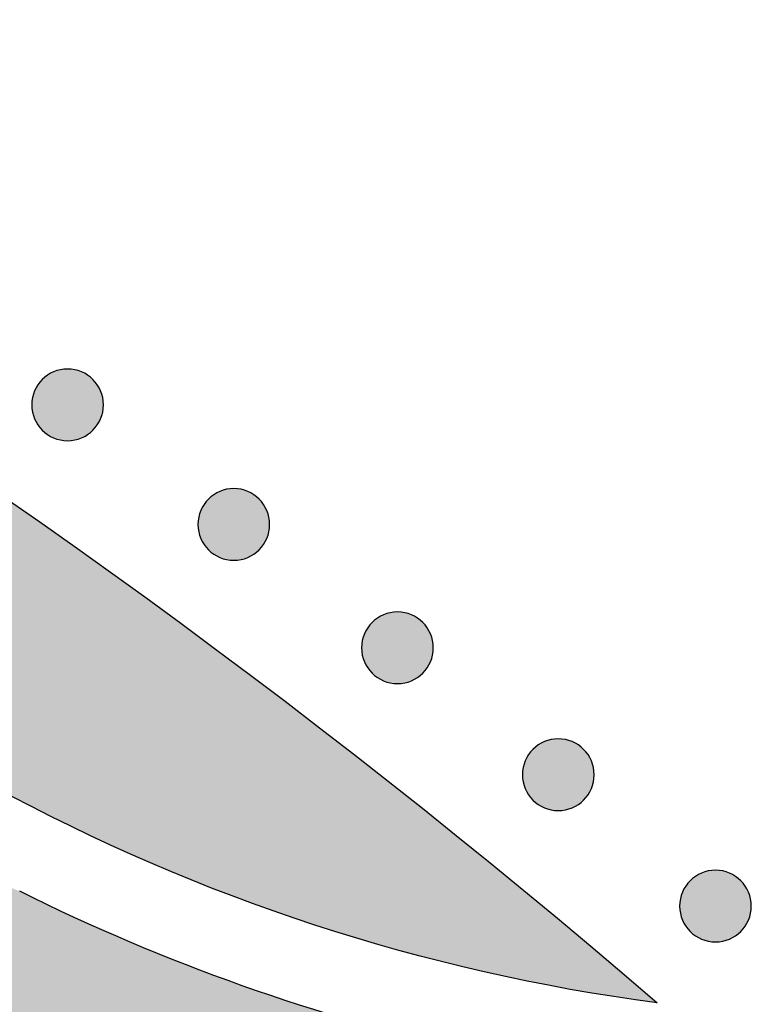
# Model space of a CAD drawing. Header units: millimetres. Extents: x -3873 to -97, y 912 to 4165.
# Tile 586 of 656: x -1433 to -1397, y 3202 to 3251. Entities that reach past the tile are written whole.
import ezdxf

# ---------------------------------------------------------------- set-up
doc = ezdxf.new("R2010")
doc.units = ezdxf.units.MM
doc.layers.add('pattern', color=7, linetype='Continuous', true_color=0x000000)

msp = doc.modelspace()

# ---------------------------------------------------------------- hatches: boundary and pattern name
at = {"layer": 'pattern'}
for points in [[(-1434.479, 3213.175), (-1440.339, 3217.333), (-1446.294, 3221.389), (-1452.341, 3225.34), (-1458.479, 3229.183), (-1464.704, 3232.916), (-1471.012, 3236.535), (-1477.402, 3240.037), (-1483.87, 3243.421), (-1490.412, 3246.684), (-1497.025, 3249.822), (-1503.706, 3252.835), (-1510.451, 3255.719), (-1517.256, 3258.473), (-1524.118, 3261.095), (-1531.032, 3263.584), (-1537.995, 3265.937), (-1545.002, 3268.153), (-1552.05, 3270.232), (-1559.135, 3272.172), (-1566.252, 3273.971), (-1573.398, 3275.631), (-1580.568, 3277.149), (-1587.757, 3278.525), (-1594.963, 3279.759), (-1602.18, 3280.852), (-1609.405, 3281.802), (-1616.633, 3282.611), (-1623.86, 3283.278), (-1631.083, 3283.805), (-1638.296, 3284.192), (-1645.497, 3284.439), (-1652.681, 3284.548), (-1652.669, 3296.548), (-1644.275, 3296.411), (-1635.855, 3296.091), (-1627.416, 3295.586), (-1618.962, 3294.895), (-1610.502, 3294.016), (-1602.039, 3292.948), (-1593.582, 3291.691), (-1585.136, 3290.245), (-1576.707, 3288.609), (-1568.302, 3286.783), (-1559.927, 3284.768), (-1551.589, 3282.565), (-1543.293, 3280.174), (-1535.047, 3277.598), (-1526.856, 3274.836), (-1518.727, 3271.892), (-1510.665, 3268.768), (-1502.677, 3265.465), (-1494.769, 3261.987), (-1486.946, 3258.336), (-1479.213, 3254.516), (-1471.577, 3250.53), (-1464.043, 3246.382), (-1456.615, 3242.075), (-1449.299, 3237.613), (-1442.099, 3233.002), (-1435.02, 3228.244), (-1428.065, 3223.346), (-1421.24, 3218.311), (-1414.548, 3213.144), (-1407.992, 3207.852), (-1401.575, 3202.437), (-1403.718, 3202.747), (-1405.858, 3203.106), (-1407.992, 3203.515), (-1410.119, 3203.973), (-1412.237, 3204.48), (-1414.344, 3205.036), (-1416.439, 3205.641), (-1418.521, 3206.294), (-1420.587, 3206.994), (-1422.635, 3207.742), (-1424.665, 3208.536), (-1426.675, 3209.376), (-1428.662, 3210.261), (-1430.626, 3211.189), (-1432.566, 3212.161)], [(-1432.012, 3233.293), (-1431.984, 3233.321), (-1431.955, 3233.348), (-1431.925, 3233.374), (-1431.894, 3233.401), (-1431.863, 3233.426), (-1431.83, 3233.452), (-1431.797, 3233.476), (-1431.763, 3233.5), (-1431.728, 3233.524), (-1431.692, 3233.546), (-1431.656, 3233.568), (-1431.618, 3233.589), (-1431.58, 3233.61), (-1431.542, 3233.63), (-1431.502, 3233.648), (-1431.462, 3233.666), (-1431.421, 3233.683), (-1431.38, 3233.699), (-1431.338, 3233.714), (-1431.295, 3233.728), (-1431.252, 3233.741), (-1431.209, 3233.753), (-1431.165, 3233.764), (-1431.121, 3233.774), (-1431.076, 3233.783), (-1431.031, 3233.791), (-1430.986, 3233.797), (-1430.94, 3233.802), (-1430.895, 3233.806), (-1430.849, 3233.809), (-1430.803, 3233.811), (-1430.757, 3233.812), (-1430.711, 3233.811), (-1430.665, 3233.809), (-1430.62, 3233.806), (-1430.574, 3233.802), (-1430.528, 3233.797), (-1430.483, 3233.79), (-1430.438, 3233.782), (-1430.394, 3233.774), (-1430.349, 3233.764), (-1430.305, 3233.753), (-1430.262, 3233.741), (-1430.219, 3233.727), (-1430.177, 3233.713), (-1430.135, 3233.698), (-1430.093, 3233.682), (-1430.053, 3233.665), (-1430.012, 3233.647), (-1429.973, 3233.628), (-1429.934, 3233.608), (-1429.896, 3233.588), (-1429.859, 3233.567), (-1429.823, 3233.544), (-1429.787, 3233.522), (-1429.752, 3233.498), (-1429.718, 3233.474), (-1429.685, 3233.449), (-1429.652, 3233.424), (-1429.621, 3233.398), (-1429.59, 3233.372), (-1429.56, 3233.345), (-1429.531, 3233.318), (-1429.503, 3233.291), (-1429.475, 3233.262), (-1429.448, 3233.233), (-1429.422, 3233.204), (-1429.395, 3233.173), (-1429.37, 3233.141), (-1429.345, 3233.109), (-1429.32, 3233.075), (-1429.296, 3233.041), (-1429.272, 3233.006), (-1429.25, 3232.971), (-1429.228, 3232.934), (-1429.207, 3232.897), (-1429.186, 3232.859), (-1429.166, 3232.82), (-1429.148, 3232.78), (-1429.13, 3232.74), (-1429.113, 3232.7), (-1429.097, 3232.658), (-1429.082, 3232.616), (-1429.068, 3232.574), (-1429.055, 3232.531), (-1429.043, 3232.487), (-1429.032, 3232.443), (-1429.022, 3232.399), (-1429.013, 3232.354), (-1429.006, 3232.31), (-1428.999, 3232.264), (-1428.994, 3232.219), (-1428.99, 3232.173), (-1428.987, 3232.127), (-1428.985, 3232.081), (-1428.985, 3232.036), (-1428.985, 3231.99), (-1428.987, 3231.944), (-1428.99, 3231.898), (-1428.994, 3231.852), (-1429, 3231.807), (-1429.006, 3231.762), (-1429.014, 3231.717), (-1429.022, 3231.672), (-1429.032, 3231.628), (-1429.043, 3231.584), (-1429.055, 3231.54), (-1429.069, 3231.497), (-1429.083, 3231.455), (-1429.098, 3231.413), (-1429.114, 3231.372), (-1429.131, 3231.331), (-1429.149, 3231.291), (-1429.168, 3231.251), (-1429.188, 3231.213), (-1429.208, 3231.175), (-1429.23, 3231.138), (-1429.252, 3231.101), (-1429.274, 3231.065), (-1429.298, 3231.03), (-1429.322, 3230.996), (-1429.347, 3230.963), (-1429.372, 3230.931), (-1429.398, 3230.899), (-1429.424, 3230.868), (-1429.451, 3230.839), (-1429.478, 3230.81), (-1429.505, 3230.781), (-1429.534, 3230.754), (-1429.563, 3230.727), (-1429.593, 3230.7), (-1429.623, 3230.674), (-1429.655, 3230.648), (-1429.687, 3230.623), (-1429.721, 3230.598), (-1429.755, 3230.574), (-1429.79, 3230.551), (-1429.826, 3230.528), (-1429.862, 3230.506), (-1429.899, 3230.485), (-1429.937, 3230.465), (-1429.976, 3230.445), (-1430.016, 3230.426), (-1430.056, 3230.408), (-1430.096, 3230.391), (-1430.138, 3230.375), (-1430.18, 3230.36), (-1430.222, 3230.346), (-1430.265, 3230.333), (-1430.309, 3230.321), (-1430.353, 3230.31), (-1430.397, 3230.3), (-1430.442, 3230.292), (-1430.487, 3230.284), (-1430.532, 3230.278), (-1430.577, 3230.272), (-1430.623, 3230.268), (-1430.669, 3230.265), (-1430.715, 3230.263), (-1430.76, 3230.263), (-1430.806, 3230.264), (-1430.852, 3230.265), (-1430.898, 3230.268), (-1430.944, 3230.273), (-1430.989, 3230.278), (-1431.034, 3230.284), (-1431.079, 3230.292), (-1431.124, 3230.301), (-1431.168, 3230.311), (-1431.212, 3230.322), (-1431.256, 3230.334), (-1431.299, 3230.347), (-1431.341, 3230.361), (-1431.383, 3230.376), (-1431.424, 3230.392), (-1431.465, 3230.41), (-1431.505, 3230.428), (-1431.545, 3230.446), (-1431.583, 3230.466), (-1431.621, 3230.487), (-1431.658, 3230.508), (-1431.695, 3230.53), (-1431.731, 3230.553), (-1431.766, 3230.576), (-1431.8, 3230.6), (-1431.833, 3230.625), (-1431.865, 3230.65), (-1431.897, 3230.676), (-1431.928, 3230.702), (-1431.957, 3230.729), (-1431.986, 3230.756), (-1432.015, 3230.784), (-1432.042, 3230.812), (-1432.069, 3230.841), (-1432.096, 3230.871), (-1432.122, 3230.902), (-1432.148, 3230.933), (-1432.173, 3230.966), (-1432.198, 3230.999), (-1432.222, 3231.033), (-1432.245, 3231.068), (-1432.268, 3231.104), (-1432.29, 3231.14), (-1432.311, 3231.178), (-1432.331, 3231.216), (-1432.351, 3231.255), (-1432.37, 3231.294), (-1432.388, 3231.334), (-1432.405, 3231.375), (-1432.421, 3231.416), (-1432.436, 3231.458), (-1432.45, 3231.501), (-1432.463, 3231.544), (-1432.475, 3231.587), (-1432.486, 3231.631), (-1432.496, 3231.675), (-1432.505, 3231.72), (-1432.512, 3231.765), (-1432.519, 3231.81), (-1432.524, 3231.856), (-1432.528, 3231.901), (-1432.531, 3231.947), (-1432.533, 3231.993), (-1432.533, 3232.039), (-1432.532, 3232.085), (-1432.531, 3232.131), (-1432.528, 3232.177), (-1432.523, 3232.222), (-1432.518, 3232.268), (-1432.512, 3232.313), (-1432.504, 3232.358), (-1432.495, 3232.402), (-1432.485, 3232.447), (-1432.474, 3232.491), (-1432.462, 3232.534), (-1432.449, 3232.577), (-1432.435, 3232.62), (-1432.42, 3232.661), (-1432.404, 3232.703), (-1432.386, 3232.743), (-1432.368, 3232.784), (-1432.35, 3232.823), (-1432.33, 3232.862), (-1432.309, 3232.9), (-1432.288, 3232.937), (-1432.266, 3232.973), (-1432.243, 3233.009), (-1432.22, 3233.044), (-1432.196, 3233.078), (-1432.171, 3233.111), (-1432.146, 3233.144), (-1432.12, 3233.175), (-1432.094, 3233.206), (-1432.067, 3233.236), (-1432.04, 3233.265)], [(-1423.787, 3227.374), (-1423.759, 3227.401), (-1423.73, 3227.428), (-1423.7, 3227.455), (-1423.669, 3227.481), (-1423.638, 3227.507), (-1423.605, 3227.532), (-1423.572, 3227.557), (-1423.538, 3227.581), (-1423.503, 3227.604), (-1423.467, 3227.627), (-1423.431, 3227.649), (-1423.393, 3227.67), (-1423.355, 3227.691), (-1423.316, 3227.71), (-1423.277, 3227.729), (-1423.237, 3227.747), (-1423.196, 3227.764), (-1423.155, 3227.78), (-1423.113, 3227.795), (-1423.07, 3227.809), (-1423.027, 3227.822), (-1422.984, 3227.834), (-1422.94, 3227.845), (-1422.896, 3227.855), (-1422.851, 3227.864), (-1422.806, 3227.871), (-1422.761, 3227.878), (-1422.715, 3227.883), (-1422.67, 3227.887), (-1422.624, 3227.89), (-1422.578, 3227.892), (-1422.532, 3227.892), (-1422.486, 3227.892), (-1422.44, 3227.89), (-1422.394, 3227.887), (-1422.349, 3227.883), (-1422.303, 3227.877), (-1422.258, 3227.871), (-1422.213, 3227.863), (-1422.169, 3227.854), (-1422.124, 3227.844), (-1422.08, 3227.833), (-1422.037, 3227.821), (-1421.994, 3227.808), (-1421.951, 3227.794), (-1421.91, 3227.779), (-1421.868, 3227.763), (-1421.827, 3227.746), (-1421.787, 3227.728), (-1421.748, 3227.709), (-1421.709, 3227.689), (-1421.671, 3227.669), (-1421.634, 3227.647), (-1421.598, 3227.625), (-1421.562, 3227.602), (-1421.527, 3227.579), (-1421.493, 3227.555), (-1421.46, 3227.53), (-1421.427, 3227.505), (-1421.396, 3227.479), (-1421.365, 3227.453), (-1421.335, 3227.426), (-1421.306, 3227.399), (-1421.278, 3227.371), (-1421.25, 3227.343), (-1421.223, 3227.314), (-1421.197, 3227.284), (-1421.17, 3227.254), (-1421.145, 3227.222), (-1421.119, 3227.189), (-1421.095, 3227.156), (-1421.071, 3227.122), (-1421.047, 3227.087), (-1421.025, 3227.051), (-1421.003, 3227.015), (-1420.982, 3226.977), (-1420.961, 3226.939), (-1420.941, 3226.901), (-1420.923, 3226.861), (-1420.905, 3226.821), (-1420.888, 3226.78), (-1420.872, 3226.739), (-1420.857, 3226.697), (-1420.843, 3226.655), (-1420.829, 3226.612), (-1420.817, 3226.568), (-1420.807, 3226.524), (-1420.797, 3226.48), (-1420.788, 3226.435), (-1420.78, 3226.39), (-1420.774, 3226.345), (-1420.769, 3226.3), (-1420.765, 3226.254), (-1420.762, 3226.208), (-1420.76, 3226.162), (-1420.759, 3226.116), (-1420.76, 3226.07), (-1420.762, 3226.024), (-1420.765, 3225.979), (-1420.769, 3225.933), (-1420.774, 3225.888), (-1420.781, 3225.842), (-1420.789, 3225.797), (-1420.797, 3225.753), (-1420.807, 3225.708), (-1420.818, 3225.665), (-1420.83, 3225.621), (-1420.844, 3225.578), (-1420.858, 3225.536), (-1420.873, 3225.494), (-1420.889, 3225.452), (-1420.906, 3225.412), (-1420.924, 3225.372), (-1420.943, 3225.332), (-1420.963, 3225.294), (-1420.983, 3225.256), (-1421.004, 3225.218), (-1421.027, 3225.182), (-1421.049, 3225.146), (-1421.073, 3225.111), (-1421.097, 3225.077), (-1421.121, 3225.044), (-1421.147, 3225.011), (-1421.173, 3224.98), (-1421.199, 3224.949), (-1421.226, 3224.919), (-1421.253, 3224.89), (-1421.28, 3224.862), (-1421.308, 3224.835), (-1421.338, 3224.808), (-1421.367, 3224.781), (-1421.398, 3224.755), (-1421.43, 3224.729), (-1421.462, 3224.704), (-1421.496, 3224.679), (-1421.53, 3224.655), (-1421.565, 3224.632), (-1421.6, 3224.609), (-1421.637, 3224.587), (-1421.674, 3224.566), (-1421.712, 3224.545), (-1421.751, 3224.526), (-1421.79, 3224.507), (-1421.831, 3224.489), (-1421.871, 3224.472), (-1421.913, 3224.456), (-1421.955, 3224.441), (-1421.997, 3224.427), (-1422.04, 3224.414), (-1422.084, 3224.402), (-1422.128, 3224.391), (-1422.172, 3224.381), (-1422.216, 3224.372), (-1422.261, 3224.365), (-1422.307, 3224.358), (-1422.352, 3224.353), (-1422.398, 3224.349), (-1422.444, 3224.346), (-1422.489, 3224.344), (-1422.535, 3224.344), (-1422.581, 3224.344), (-1422.627, 3224.346), (-1422.673, 3224.349), (-1422.719, 3224.353), (-1422.764, 3224.359), (-1422.809, 3224.365), (-1422.854, 3224.373), (-1422.899, 3224.382), (-1422.943, 3224.392), (-1422.987, 3224.403), (-1423.031, 3224.415), (-1423.074, 3224.428), (-1423.116, 3224.442), (-1423.158, 3224.457), (-1423.199, 3224.473), (-1423.24, 3224.49), (-1423.28, 3224.508), (-1423.319, 3224.527), (-1423.358, 3224.547), (-1423.396, 3224.567), (-1423.433, 3224.589), (-1423.47, 3224.611), (-1423.506, 3224.634), (-1423.541, 3224.657), (-1423.575, 3224.681), (-1423.608, 3224.706), (-1423.64, 3224.731), (-1423.672, 3224.757), (-1423.703, 3224.783), (-1423.732, 3224.81), (-1423.761, 3224.837), (-1423.79, 3224.865), (-1423.817, 3224.893), (-1423.844, 3224.922), (-1423.871, 3224.952), (-1423.897, 3224.982), (-1423.923, 3225.014), (-1423.948, 3225.047), (-1423.973, 3225.08), (-1423.997, 3225.114), (-1424.02, 3225.149), (-1424.043, 3225.185), (-1424.065, 3225.221), (-1424.086, 3225.259), (-1424.106, 3225.297), (-1424.126, 3225.335), (-1424.145, 3225.375), (-1424.163, 3225.415), (-1424.18, 3225.456), (-1424.196, 3225.497), (-1424.211, 3225.539), (-1424.225, 3225.581), (-1424.238, 3225.624), (-1424.25, 3225.668), (-1424.261, 3225.712), (-1424.271, 3225.756), (-1424.279, 3225.801), (-1424.287, 3225.846), (-1424.293, 3225.891), (-1424.299, 3225.936), (-1424.303, 3225.982), (-1424.306, 3226.028), (-1424.307, 3226.074), (-1424.308, 3226.12), (-1424.307, 3226.166), (-1424.306, 3226.211), (-1424.303, 3226.257), (-1424.298, 3226.303), (-1424.293, 3226.348), (-1424.286, 3226.394), (-1424.279, 3226.439), (-1424.27, 3226.483), (-1424.26, 3226.528), (-1424.249, 3226.571), (-1424.237, 3226.615), (-1424.224, 3226.658), (-1424.21, 3226.7), (-1424.195, 3226.742), (-1424.178, 3226.784), (-1424.161, 3226.824), (-1424.143, 3226.864), (-1424.125, 3226.904), (-1424.105, 3226.942), (-1424.084, 3226.98), (-1424.063, 3227.018), (-1424.041, 3227.054), (-1424.018, 3227.09), (-1423.995, 3227.125), (-1423.971, 3227.159), (-1423.946, 3227.192), (-1423.921, 3227.225), (-1423.895, 3227.256), (-1423.869, 3227.287), (-1423.842, 3227.317), (-1423.815, 3227.346)], [(-1415.689, 3221.27), (-1415.661, 3221.297), (-1415.632, 3221.324), (-1415.602, 3221.351), (-1415.571, 3221.377), (-1415.539, 3221.403), (-1415.507, 3221.428), (-1415.473, 3221.453), (-1415.439, 3221.477), (-1415.404, 3221.5), (-1415.369, 3221.523), (-1415.332, 3221.545), (-1415.295, 3221.566), (-1415.257, 3221.587), (-1415.218, 3221.606), (-1415.179, 3221.625), (-1415.138, 3221.643), (-1415.098, 3221.66), (-1415.056, 3221.676), (-1415.014, 3221.691), (-1414.972, 3221.705), (-1414.929, 3221.718), (-1414.885, 3221.73), (-1414.842, 3221.741), (-1414.797, 3221.751), (-1414.753, 3221.76), (-1414.708, 3221.767), (-1414.662, 3221.774), (-1414.617, 3221.779), (-1414.571, 3221.783), (-1414.525, 3221.786), (-1414.48, 3221.788), (-1414.434, 3221.788), (-1414.388, 3221.788), (-1414.342, 3221.786), (-1414.296, 3221.783), (-1414.25, 3221.778), (-1414.205, 3221.773), (-1414.16, 3221.767), (-1414.115, 3221.759), (-1414.07, 3221.75), (-1414.026, 3221.74), (-1413.982, 3221.729), (-1413.938, 3221.717), (-1413.896, 3221.704), (-1413.853, 3221.69), (-1413.811, 3221.675), (-1413.77, 3221.659), (-1413.729, 3221.642), (-1413.689, 3221.624), (-1413.65, 3221.605), (-1413.611, 3221.585), (-1413.573, 3221.564), (-1413.536, 3221.543), (-1413.499, 3221.521), (-1413.463, 3221.498), (-1413.429, 3221.475), (-1413.394, 3221.451), (-1413.361, 3221.426), (-1413.329, 3221.401), (-1413.297, 3221.375), (-1413.267, 3221.349), (-1413.237, 3221.322), (-1413.208, 3221.295), (-1413.18, 3221.267), (-1413.152, 3221.239), (-1413.125, 3221.21), (-1413.098, 3221.18), (-1413.072, 3221.149), (-1413.046, 3221.118), (-1413.021, 3221.085), (-1412.996, 3221.052), (-1412.972, 3221.018), (-1412.949, 3220.983), (-1412.926, 3220.947), (-1412.904, 3220.911), (-1412.883, 3220.873), (-1412.863, 3220.835), (-1412.843, 3220.797), (-1412.824, 3220.757), (-1412.806, 3220.717), (-1412.789, 3220.676), (-1412.773, 3220.635), (-1412.758, 3220.593), (-1412.744, 3220.55), (-1412.731, 3220.507), (-1412.719, 3220.464), (-1412.708, 3220.42), (-1412.698, 3220.376), (-1412.69, 3220.331), (-1412.682, 3220.286), (-1412.676, 3220.241), (-1412.67, 3220.195), (-1412.666, 3220.15), (-1412.663, 3220.104), (-1412.662, 3220.058), (-1412.661, 3220.012), (-1412.662, 3219.966), (-1412.664, 3219.92), (-1412.667, 3219.875), (-1412.671, 3219.829), (-1412.676, 3219.783), (-1412.683, 3219.738), (-1412.69, 3219.693), (-1412.699, 3219.649), (-1412.709, 3219.604), (-1412.72, 3219.56), (-1412.732, 3219.517), (-1412.745, 3219.474), (-1412.759, 3219.432), (-1412.774, 3219.39), (-1412.791, 3219.348), (-1412.808, 3219.308), (-1412.826, 3219.268), (-1412.845, 3219.228), (-1412.864, 3219.189), (-1412.885, 3219.151), (-1412.906, 3219.114), (-1412.928, 3219.078), (-1412.951, 3219.042), (-1412.974, 3219.007), (-1412.998, 3218.973), (-1413.023, 3218.94), (-1413.048, 3218.907), (-1413.074, 3218.876), (-1413.1, 3218.845), (-1413.127, 3218.815), (-1413.154, 3218.786), (-1413.182, 3218.758), (-1413.21, 3218.731), (-1413.239, 3218.703), (-1413.269, 3218.677), (-1413.3, 3218.65), (-1413.331, 3218.625), (-1413.364, 3218.6), (-1413.397, 3218.575), (-1413.431, 3218.551), (-1413.466, 3218.528), (-1413.502, 3218.505), (-1413.539, 3218.483), (-1413.576, 3218.462), (-1413.614, 3218.441), (-1413.653, 3218.422), (-1413.692, 3218.403), (-1413.732, 3218.385), (-1413.773, 3218.368), (-1413.814, 3218.352), (-1413.856, 3218.337), (-1413.899, 3218.323), (-1413.942, 3218.31), (-1413.985, 3218.298), (-1414.029, 3218.287), (-1414.073, 3218.277), (-1414.118, 3218.268), (-1414.163, 3218.261), (-1414.208, 3218.254), (-1414.254, 3218.249), (-1414.299, 3218.245), (-1414.345, 3218.242), (-1414.391, 3218.24), (-1414.437, 3218.24), (-1414.483, 3218.24), (-1414.529, 3218.242), (-1414.575, 3218.245), (-1414.62, 3218.249), (-1414.666, 3218.255), (-1414.711, 3218.261), (-1414.756, 3218.269), (-1414.801, 3218.278), (-1414.845, 3218.287), (-1414.889, 3218.298), (-1414.932, 3218.311), (-1414.975, 3218.324), (-1415.018, 3218.338), (-1415.06, 3218.353), (-1415.101, 3218.369), (-1415.142, 3218.386), (-1415.182, 3218.404), (-1415.221, 3218.423), (-1415.26, 3218.443), (-1415.298, 3218.463), (-1415.335, 3218.485), (-1415.372, 3218.507), (-1415.407, 3218.529), (-1415.442, 3218.553), (-1415.476, 3218.577), (-1415.509, 3218.602), (-1415.542, 3218.627), (-1415.573, 3218.653), (-1415.604, 3218.679), (-1415.634, 3218.706), (-1415.663, 3218.733), (-1415.691, 3218.76), (-1415.719, 3218.789), (-1415.746, 3218.818), (-1415.772, 3218.848), (-1415.799, 3218.878), (-1415.824, 3218.91), (-1415.85, 3218.942), (-1415.874, 3218.976), (-1415.898, 3219.01), (-1415.922, 3219.045), (-1415.944, 3219.081), (-1415.966, 3219.117), (-1415.988, 3219.154), (-1416.008, 3219.192), (-1416.028, 3219.231), (-1416.046, 3219.271), (-1416.064, 3219.311), (-1416.081, 3219.351), (-1416.097, 3219.393), (-1416.112, 3219.435), (-1416.127, 3219.477), (-1416.14, 3219.52), (-1416.152, 3219.564), (-1416.163, 3219.608), (-1416.172, 3219.652), (-1416.181, 3219.697), (-1416.189, 3219.742), (-1416.195, 3219.787), (-1416.2, 3219.832), (-1416.204, 3219.878), (-1416.207, 3219.924), (-1416.209, 3219.97), (-1416.21, 3220.016), (-1416.209, 3220.061), (-1416.207, 3220.107), (-1416.204, 3220.153), (-1416.2, 3220.199), (-1416.195, 3220.244), (-1416.188, 3220.289), (-1416.18, 3220.334), (-1416.172, 3220.379), (-1416.162, 3220.423), (-1416.151, 3220.467), (-1416.139, 3220.511), (-1416.126, 3220.554), (-1416.111, 3220.596), (-1416.096, 3220.638), (-1416.08, 3220.679), (-1416.063, 3220.72), (-1416.045, 3220.76), (-1416.026, 3220.8), (-1416.006, 3220.838), (-1415.986, 3220.876), (-1415.965, 3220.914), (-1415.943, 3220.95), (-1415.92, 3220.986), (-1415.896, 3221.021), (-1415.872, 3221.055), (-1415.848, 3221.088), (-1415.822, 3221.12), (-1415.797, 3221.152), (-1415.77, 3221.183), (-1415.743, 3221.213), (-1415.716, 3221.242)], [(-1407.727, 3214.99), (-1407.699, 3215.018), (-1407.67, 3215.045), (-1407.64, 3215.071), (-1407.609, 3215.098), (-1407.578, 3215.123), (-1407.545, 3215.149), (-1407.512, 3215.173), (-1407.478, 3215.197), (-1407.443, 3215.221), (-1407.407, 3215.243), (-1407.37, 3215.265), (-1407.333, 3215.286), (-1407.295, 3215.307), (-1407.256, 3215.327), (-1407.217, 3215.345), (-1407.177, 3215.363), (-1407.136, 3215.38), (-1407.095, 3215.396), (-1407.053, 3215.411), (-1407.01, 3215.425), (-1406.967, 3215.438), (-1406.924, 3215.45), (-1406.88, 3215.461), (-1406.836, 3215.471), (-1406.791, 3215.48), (-1406.746, 3215.488), (-1406.701, 3215.494), (-1406.655, 3215.499), (-1406.61, 3215.503), (-1406.564, 3215.506), (-1406.518, 3215.508), (-1406.472, 3215.509), (-1406.426, 3215.508), (-1406.38, 3215.506), (-1406.334, 3215.503), (-1406.289, 3215.499), (-1406.243, 3215.494), (-1406.198, 3215.487), (-1406.153, 3215.479), (-1406.108, 3215.471), (-1406.064, 3215.461), (-1406.02, 3215.45), (-1405.977, 3215.438), (-1405.934, 3215.424), (-1405.891, 3215.41), (-1405.849, 3215.395), (-1405.808, 3215.379), (-1405.767, 3215.362), (-1405.727, 3215.344), (-1405.688, 3215.325), (-1405.649, 3215.305), (-1405.611, 3215.285), (-1405.574, 3215.264), (-1405.537, 3215.241), (-1405.502, 3215.219), (-1405.467, 3215.195), (-1405.433, 3215.171), (-1405.4, 3215.146), (-1405.367, 3215.121), (-1405.336, 3215.095), (-1405.305, 3215.069), (-1405.275, 3215.042), (-1405.246, 3215.015), (-1405.218, 3214.988), (-1405.19, 3214.959), (-1405.163, 3214.93), (-1405.137, 3214.901), (-1405.11, 3214.87), (-1405.085, 3214.838), (-1405.059, 3214.806), (-1405.035, 3214.772), (-1405.011, 3214.738), (-1404.987, 3214.703), (-1404.965, 3214.668), (-1404.943, 3214.631), (-1404.921, 3214.594), (-1404.901, 3214.556), (-1404.881, 3214.517), (-1404.863, 3214.478), (-1404.845, 3214.437), (-1404.828, 3214.397), (-1404.812, 3214.355), (-1404.797, 3214.313), (-1404.782, 3214.271), (-1404.769, 3214.228), (-1404.757, 3214.184), (-1404.746, 3214.14), (-1404.737, 3214.096), (-1404.728, 3214.051), (-1404.72, 3214.007), (-1404.714, 3213.961), (-1404.709, 3213.916), (-1404.705, 3213.87), (-1404.702, 3213.824), (-1404.7, 3213.778), (-1404.699, 3213.733), (-1404.7, 3213.687), (-1404.702, 3213.641), (-1404.705, 3213.595), (-1404.709, 3213.549), (-1404.714, 3213.504), (-1404.721, 3213.459), (-1404.729, 3213.414), (-1404.737, 3213.369), (-1404.747, 3213.325), (-1404.758, 3213.281), (-1404.77, 3213.237), (-1404.783, 3213.194), (-1404.798, 3213.152), (-1404.813, 3213.11), (-1404.829, 3213.069), (-1404.846, 3213.028), (-1404.864, 3212.988), (-1404.883, 3212.948), (-1404.903, 3212.91), (-1404.923, 3212.872), (-1404.944, 3212.835), (-1404.966, 3212.798), (-1404.989, 3212.762), (-1405.013, 3212.727), (-1405.037, 3212.693), (-1405.061, 3212.66), (-1405.087, 3212.628), (-1405.112, 3212.596), (-1405.139, 3212.565), (-1405.165, 3212.536), (-1405.193, 3212.507), (-1405.22, 3212.478), (-1405.248, 3212.451), (-1405.277, 3212.424), (-1405.307, 3212.397), (-1405.338, 3212.371), (-1405.37, 3212.345), (-1405.402, 3212.32), (-1405.436, 3212.295), (-1405.47, 3212.271), (-1405.505, 3212.248), (-1405.54, 3212.225), (-1405.577, 3212.203), (-1405.614, 3212.182), (-1405.652, 3212.162), (-1405.691, 3212.142), (-1405.73, 3212.123), (-1405.77, 3212.105), (-1405.811, 3212.088), (-1405.853, 3212.072), (-1405.895, 3212.057), (-1405.937, 3212.043), (-1405.98, 3212.03), (-1406.024, 3212.018), (-1406.067, 3212.007), (-1406.112, 3211.997), (-1406.156, 3211.989), (-1406.201, 3211.981), (-1406.247, 3211.975), (-1406.292, 3211.969), (-1406.338, 3211.965), (-1406.384, 3211.962), (-1406.429, 3211.96), (-1406.475, 3211.96), (-1406.521, 3211.961), (-1406.567, 3211.962), (-1406.613, 3211.965), (-1406.659, 3211.97), (-1406.704, 3211.975), (-1406.749, 3211.981), (-1406.794, 3211.989), (-1406.839, 3211.998), (-1406.883, 3212.008), (-1406.927, 3212.019), (-1406.97, 3212.031), (-1407.013, 3212.044), (-1407.056, 3212.058), (-1407.098, 3212.073), (-1407.139, 3212.089), (-1407.18, 3212.107), (-1407.22, 3212.125), (-1407.259, 3212.143), (-1407.298, 3212.163), (-1407.336, 3212.184), (-1407.373, 3212.205), (-1407.41, 3212.227), (-1407.446, 3212.25), (-1407.48, 3212.273), (-1407.514, 3212.297), (-1407.548, 3212.322), (-1407.58, 3212.347), (-1407.612, 3212.373), (-1407.642, 3212.399), (-1407.672, 3212.426), (-1407.701, 3212.453), (-1407.729, 3212.481), (-1407.757, 3212.509), (-1407.784, 3212.538), (-1407.811, 3212.568), (-1407.837, 3212.599), (-1407.863, 3212.63), (-1407.888, 3212.663), (-1407.913, 3212.696), (-1407.937, 3212.73), (-1407.96, 3212.765), (-1407.983, 3212.801), (-1408.005, 3212.837), (-1408.026, 3212.875), (-1408.046, 3212.913), (-1408.066, 3212.952), (-1408.085, 3212.991), (-1408.103, 3213.031), (-1408.12, 3213.072), (-1408.136, 3213.113), (-1408.151, 3213.155), (-1408.165, 3213.198), (-1408.178, 3213.241), (-1408.19, 3213.284), (-1408.201, 3213.328), (-1408.211, 3213.372), (-1408.219, 3213.417), (-1408.227, 3213.462), (-1408.233, 3213.507), (-1408.239, 3213.553), (-1408.243, 3213.598), (-1408.246, 3213.644), (-1408.247, 3213.69), (-1408.248, 3213.736), (-1408.247, 3213.782), (-1408.245, 3213.828), (-1408.242, 3213.874), (-1408.238, 3213.919), (-1408.233, 3213.965), (-1408.226, 3214.01), (-1408.219, 3214.055), (-1408.21, 3214.099), (-1408.2, 3214.144), (-1408.189, 3214.188), (-1408.177, 3214.231), (-1408.164, 3214.274), (-1408.15, 3214.317), (-1408.135, 3214.358), (-1408.118, 3214.4), (-1408.101, 3214.44), (-1408.083, 3214.481), (-1408.064, 3214.52), (-1408.045, 3214.559), (-1408.024, 3214.597), (-1408.003, 3214.634), (-1407.981, 3214.67), (-1407.958, 3214.706), (-1407.935, 3214.741), (-1407.911, 3214.775), (-1407.886, 3214.808), (-1407.861, 3214.841), (-1407.835, 3214.872), (-1407.809, 3214.903), (-1407.782, 3214.933), (-1407.755, 3214.962)], [(-1506.231, 3131.239), (-1505.337, 3130.099), (-1504.472, 3128.931), (-1503.638, 3127.736), (-1502.837, 3126.516), (-1502.069, 3125.271), (-1501.336, 3124.004), (-1500.638, 3122.716), (-1499.977, 3121.408), (-1499.352, 3120.082), (-1498.766, 3118.739), (-1498.218, 3117.381), (-1497.71, 3116.011), (-1497.241, 3114.628), (-1496.811, 3113.236), (-1496.422, 3111.835), (-1496.074, 3110.428), (-1495.885, 3111.97), (-1495.655, 3113.51), (-1495.384, 3115.047), (-1495.072, 3116.578), (-1494.72, 3118.103), (-1494.328, 3119.62), (-1493.895, 3121.127), (-1493.423, 3122.623), (-1492.911, 3124.105), (-1492.361, 3125.573), (-1491.772, 3127.025), (-1491.147, 3128.46), (-1490.484, 3129.876), (-1489.786, 3131.271), (-1489.054, 3132.645), (-1488.287, 3133.996), (-1489.267, 3135.796), (-1490.191, 3137.629), (-1491.058, 3139.491), (-1491.867, 3141.381), (-1492.616, 3143.295), (-1493.304, 3145.231), (-1493.931, 3147.185), (-1494.495, 3149.155), (-1494.729, 3150.057), (-1494.948, 3150.964), (-1495.151, 3151.878), (-1495.338, 3152.796), (-1495.508, 3153.72), (-1495.662, 3154.648), (-1495.8, 3155.581), (-1495.921, 3156.517), (-1496.026, 3157.457), (-1496.113, 3158.399), (-1496.183, 3159.344), (-1496.237, 3160.29), (-1496.273, 3161.238), (-1496.292, 3162.187), (-1496.293, 3163.137), (-1496.278, 3164.086), (-1496.245, 3165.036), (-1496.195, 3165.984), (-1496.128, 3166.931), (-1496.043, 3167.876), (-1495.942, 3168.818), (-1495.823, 3169.758), (-1495.688, 3170.695), (-1495.536, 3171.628), (-1495.367, 3172.557), (-1495.182, 3173.481), (-1494.981, 3174.4), (-1494.763, 3175.314), (-1494.529, 3176.222), (-1494.28, 3177.124), (-1494.016, 3178.019), (-1493.736, 3178.907), (-1493.456, 3179.729), (-1493.15, 3180.548), (-1492.819, 3181.363), (-1492.463, 3182.172), (-1492.081, 3182.975), (-1491.674, 3183.77), (-1491.241, 3184.556), (-1490.784, 3185.333), (-1490.303, 3186.098), (-1489.797, 3186.85), (-1489.268, 3187.59), (-1488.715, 3188.315), (-1488.14, 3189.024), (-1487.543, 3189.717), (-1486.926, 3190.392), (-1486.287, 3191.048), (-1485.63, 3191.685), (-1484.954, 3192.302), (-1484.26, 3192.897), (-1483.549, 3193.471), (-1482.824, 3194.022), (-1482.083, 3194.55), (-1481.329, 3195.054), (-1480.563, 3195.534), (-1479.786, 3195.99), (-1478.999, 3196.42), (-1478.203, 3196.826), (-1477.4, 3197.206), (-1476.59, 3197.561), (-1475.774, 3197.891), (-1474.955, 3198.195), (-1474.132, 3198.473), (-1473.244, 3198.751), (-1472.348, 3199.014), (-1471.446, 3199.262), (-1470.537, 3199.494), (-1469.623, 3199.709), (-1468.703, 3199.909), (-1467.779, 3200.092), (-1466.849, 3200.259), (-1465.916, 3200.41), (-1464.979, 3200.543), (-1464.039, 3200.66), (-1463.096, 3200.76), (-1462.151, 3200.842), (-1461.204, 3200.908), (-1460.256, 3200.956), (-1459.307, 3200.987), (-1458.357, 3201.001), (-1457.408, 3200.997), (-1456.459, 3200.977), (-1455.511, 3200.939), (-1454.564, 3200.884), (-1453.62, 3200.811), (-1452.678, 3200.722), (-1451.738, 3200.616), (-1450.802, 3200.493), (-1449.87, 3200.354), (-1448.942, 3200.198), (-1448.019, 3200.025), (-1447.1, 3199.837), (-1446.187, 3199.632), (-1445.28, 3199.412), (-1444.379, 3199.176), (-1442.412, 3198.608), (-1440.46, 3197.979), (-1438.527, 3197.288), (-1436.616, 3196.536), (-1434.73, 3195.724), (-1432.87, 3194.855), (-1431.041, 3193.928), (-1429.244, 3192.946), (-1428.154, 3193.548), (-1427.051, 3194.13), (-1425.935, 3194.691), (-1424.808, 3195.232), (-1423.671, 3195.751), (-1422.523, 3196.249), (-1421.365, 3196.724), (-1420.198, 3197.178), (-1419.022, 3197.609), (-1417.839, 3198.018), (-1416.649, 3198.403), (-1415.452, 3198.766), (-1414.249, 3199.106), (-1413.041, 3199.422), (-1411.829, 3199.715), (-1410.613, 3199.984), (-1413.519, 3200.679), (-1416.408, 3201.462), (-1419.274, 3202.333), (-1422.113, 3203.291), (-1424.922, 3204.335), (-1427.697, 3205.463), (-1430.434, 3206.673), (-1433.13, 3207.963), (-1434.426, 3208.493), (-1435.739, 3208.996), (-1437.067, 3209.471), (-1438.409, 3209.919), (-1439.765, 3210.338), (-1441.134, 3210.729), (-1442.514, 3211.09), (-1443.905, 3211.42), (-1445.306, 3211.721), (-1446.716, 3211.99), (-1448.133, 3212.228), (-1449.558, 3212.435), (-1450.988, 3212.61), (-1452.422, 3212.753), (-1453.861, 3212.863), (-1455.301, 3212.942), (-1456.743, 3212.988), (-1458.186, 3213.001), (-1459.628, 3212.983), (-1461.067, 3212.932), (-1462.504, 3212.849), (-1463.937, 3212.733), (-1465.365, 3212.587), (-1466.786, 3212.408), (-1468.201, 3212.198), (-1469.607, 3211.958), (-1471.004, 3211.687), (-1472.391, 3211.386), (-1473.767, 3211.056), (-1475.131, 3210.696), (-1476.482, 3210.308), (-1477.82, 3209.893), (-1478.966, 3209.504), (-1480.109, 3209.081), (-1481.245, 3208.621), (-1482.374, 3208.127), (-1483.495, 3207.596), (-1484.604, 3207.031), (-1485.701, 3206.43), (-1486.785, 3205.795), (-1487.853, 3205.126), (-1488.904, 3204.423), (-1489.936, 3203.687), (-1490.948, 3202.919), (-1491.938, 3202.119), (-1492.905, 3201.289), (-1493.848, 3200.429), (-1494.765, 3199.541), (-1495.654, 3198.626), (-1496.516, 3197.685), (-1497.348, 3196.72), (-1498.149, 3195.731), (-1498.919, 3194.72), (-1499.657, 3193.69), (-1500.362, 3192.64), (-1501.034, 3191.574), (-1501.671, 3190.491), (-1502.274, 3189.395), (-1502.841, 3188.287), (-1503.373, 3187.168), (-1503.87, 3186.039), (-1504.332, 3184.904), (-1504.758, 3183.762), (-1505.148, 3182.616), (-1505.656, 3180.979), (-1506.12, 3179.328), (-1506.541, 3177.666), (-1506.916, 3175.993), (-1507.455, 3173.244), (-1507.919, 3170.474), (-1508.307, 3167.685), (-1508.618, 3164.881), (-1508.851, 3162.065), (-1509.005, 3159.24), (-1509.081, 3156.41), (-1509.077, 3153.578), (-1508.994, 3150.747), (-1508.832, 3147.921), (-1508.591, 3145.102), (-1508.273, 3142.295), (-1507.876, 3139.501), (-1507.403, 3136.726), (-1506.855, 3133.971)], [(-1399.951, 3208.486), (-1399.923, 3208.514), (-1399.893, 3208.541), (-1399.864, 3208.568), (-1399.833, 3208.594), (-1399.801, 3208.62), (-1399.769, 3208.645), (-1399.735, 3208.67), (-1399.701, 3208.694), (-1399.666, 3208.717), (-1399.631, 3208.74), (-1399.594, 3208.762), (-1399.557, 3208.783), (-1399.519, 3208.803), (-1399.48, 3208.823), (-1399.441, 3208.842), (-1399.4, 3208.86), (-1399.36, 3208.877), (-1399.318, 3208.893), (-1399.276, 3208.908), (-1399.234, 3208.922), (-1399.191, 3208.935), (-1399.147, 3208.947), (-1399.104, 3208.958), (-1399.059, 3208.968), (-1399.015, 3208.976), (-1398.97, 3208.984), (-1398.924, 3208.99), (-1398.879, 3208.996), (-1398.833, 3209), (-1398.787, 3209.003), (-1398.742, 3209.004), (-1398.696, 3209.005), (-1398.65, 3209.004), (-1398.604, 3209.003), (-1398.558, 3209), (-1398.512, 3208.995), (-1398.467, 3208.99), (-1398.422, 3208.983), (-1398.377, 3208.976), (-1398.332, 3208.967), (-1398.288, 3208.957), (-1398.244, 3208.946), (-1398.2, 3208.934), (-1398.157, 3208.921), (-1398.115, 3208.907), (-1398.073, 3208.892), (-1398.032, 3208.875), (-1397.991, 3208.858), (-1397.951, 3208.84), (-1397.912, 3208.822), (-1397.873, 3208.802), (-1397.835, 3208.781), (-1397.798, 3208.76), (-1397.761, 3208.738), (-1397.725, 3208.715), (-1397.691, 3208.692), (-1397.656, 3208.668), (-1397.623, 3208.643), (-1397.591, 3208.618), (-1397.559, 3208.592), (-1397.528, 3208.566), (-1397.499, 3208.539), (-1397.47, 3208.512), (-1397.441, 3208.484), (-1397.414, 3208.456), (-1397.387, 3208.427), (-1397.36, 3208.397), (-1397.334, 3208.366), (-1397.308, 3208.335), (-1397.283, 3208.302), (-1397.258, 3208.269), (-1397.234, 3208.235), (-1397.211, 3208.2), (-1397.188, 3208.164), (-1397.166, 3208.127), (-1397.145, 3208.09), (-1397.125, 3208.052), (-1397.105, 3208.013), (-1397.086, 3207.974), (-1397.068, 3207.934), (-1397.051, 3207.893), (-1397.035, 3207.852), (-1397.02, 3207.81), (-1397.006, 3207.767), (-1396.993, 3207.724), (-1396.981, 3207.681), (-1396.97, 3207.637), (-1396.96, 3207.593), (-1396.952, 3207.548), (-1396.944, 3207.503), (-1396.938, 3207.458), (-1396.932, 3207.412), (-1396.928, 3207.367), (-1396.925, 3207.321), (-1396.924, 3207.275), (-1396.923, 3207.229), (-1396.924, 3207.183), (-1396.925, 3207.137), (-1396.928, 3207.091), (-1396.933, 3207.046), (-1396.938, 3207), (-1396.945, 3206.955), (-1396.952, 3206.91), (-1396.961, 3206.865), (-1396.971, 3206.821), (-1396.982, 3206.777), (-1396.994, 3206.734), (-1397.007, 3206.691), (-1397.021, 3206.648), (-1397.036, 3206.606), (-1397.053, 3206.565), (-1397.07, 3206.524), (-1397.088, 3206.484), (-1397.106, 3206.445), (-1397.126, 3206.406), (-1397.147, 3206.368), (-1397.168, 3206.331), (-1397.19, 3206.295), (-1397.213, 3206.259), (-1397.236, 3206.224), (-1397.26, 3206.19), (-1397.285, 3206.157), (-1397.31, 3206.124), (-1397.336, 3206.093), (-1397.362, 3206.062), (-1397.389, 3206.032), (-1397.416, 3206.003), (-1397.444, 3205.975), (-1397.472, 3205.947), (-1397.501, 3205.92), (-1397.531, 3205.894), (-1397.562, 3205.867), (-1397.593, 3205.842), (-1397.626, 3205.816), (-1397.659, 3205.792), (-1397.693, 3205.768), (-1397.728, 3205.744), (-1397.764, 3205.722), (-1397.801, 3205.7), (-1397.838, 3205.678), (-1397.876, 3205.658), (-1397.915, 3205.638), (-1397.954, 3205.62), (-1397.994, 3205.602), (-1398.035, 3205.585), (-1398.076, 3205.569), (-1398.118, 3205.554), (-1398.161, 3205.539), (-1398.204, 3205.526), (-1398.247, 3205.514), (-1398.291, 3205.504), (-1398.335, 3205.494), (-1398.38, 3205.485), (-1398.425, 3205.477), (-1398.47, 3205.471), (-1398.516, 3205.466), (-1398.561, 3205.462), (-1398.607, 3205.459), (-1398.653, 3205.457), (-1398.699, 3205.456), (-1398.745, 3205.457), (-1398.791, 3205.459), (-1398.837, 3205.462), (-1398.882, 3205.466), (-1398.928, 3205.471), (-1398.973, 3205.478), (-1399.018, 3205.486), (-1399.063, 3205.494), (-1399.107, 3205.504), (-1399.151, 3205.515), (-1399.194, 3205.527), (-1399.237, 3205.54), (-1399.28, 3205.555), (-1399.321, 3205.57), (-1399.363, 3205.586), (-1399.404, 3205.603), (-1399.444, 3205.621), (-1399.483, 3205.64), (-1399.522, 3205.66), (-1399.56, 3205.68), (-1399.597, 3205.701), (-1399.633, 3205.723), (-1399.669, 3205.746), (-1399.704, 3205.77), (-1399.738, 3205.794), (-1399.771, 3205.818), (-1399.804, 3205.844), (-1399.835, 3205.869), (-1399.866, 3205.896), (-1399.896, 3205.923), (-1399.925, 3205.95), (-1399.953, 3205.977), (-1399.981, 3206.005), (-1400.008, 3206.034), (-1400.034, 3206.064), (-1400.061, 3206.095), (-1400.086, 3206.127), (-1400.112, 3206.159), (-1400.136, 3206.193), (-1400.16, 3206.227), (-1400.184, 3206.262), (-1400.206, 3206.297), (-1400.228, 3206.334), (-1400.25, 3206.371), (-1400.27, 3206.409), (-1400.29, 3206.448), (-1400.308, 3206.487), (-1400.326, 3206.528), (-1400.343, 3206.568), (-1400.359, 3206.61), (-1400.374, 3206.652), (-1400.388, 3206.694), (-1400.402, 3206.737), (-1400.414, 3206.781), (-1400.424, 3206.824), (-1400.434, 3206.869), (-1400.443, 3206.913), (-1400.451, 3206.958), (-1400.457, 3207.004), (-1400.462, 3207.049), (-1400.466, 3207.095), (-1400.469, 3207.141), (-1400.471, 3207.186), (-1400.472, 3207.232), (-1400.471, 3207.278), (-1400.469, 3207.324), (-1400.466, 3207.37), (-1400.462, 3207.416), (-1400.457, 3207.461), (-1400.45, 3207.506), (-1400.442, 3207.551), (-1400.434, 3207.596), (-1400.424, 3207.64), (-1400.413, 3207.684), (-1400.401, 3207.728), (-1400.387, 3207.771), (-1400.373, 3207.813), (-1400.358, 3207.855), (-1400.342, 3207.896), (-1400.325, 3207.937), (-1400.307, 3207.977), (-1400.288, 3208.016), (-1400.268, 3208.055), (-1400.248, 3208.093), (-1400.227, 3208.13), (-1400.205, 3208.167), (-1400.182, 3208.203), (-1400.158, 3208.237), (-1400.134, 3208.272), (-1400.11, 3208.305), (-1400.084, 3208.337), (-1400.058, 3208.369), (-1400.032, 3208.4), (-1400.005, 3208.429), (-1399.978, 3208.458)]]:
    msp.add_hatch(color=256, dxfattribs=at).paths.add_polyline_path(points, flags=0)

# ---------------------------------------------------------------- linework, layer by layer
at = {"layer": 'pattern', "extrusion": (0, 0, -1)}
for centre in [(1430.759, 3232.037), (1422.534, 3226.118), (1414.435, 3220.014), (1406.474, 3213.734), (1398.697, 3207.231)]:
    msp.add_circle(centre, 1.774, dxfattribs=at)
for centre, radius, start, end in [((1654.795, 2908.854), 387.7, 90.31409, 130.77821), ((1389.073, 3296.528), 94.918, 277.56871, 298.57907), ((1389.073, 3296.528), 98.918, 282.5771, 296.44804)]:
    msp.add_arc(centre, radius, start, end, dxfattribs=at)

doc.saveas('drawing.dxf')
